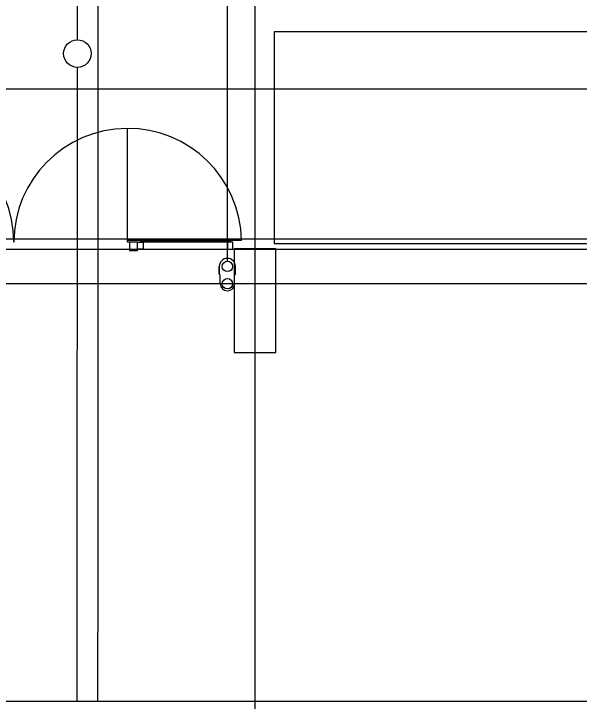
# Model space of a CAD drawing. Extents: x -264205 to -263659, y -1242401 to -1242060.
# Drawn here: x -263887.96 to -263879.77, y -1242094.01 to -1242084.05 of the extents above; entities that cross this region are included whole.
import ezdxf

# ---------------------------------------------------------------- set-up
doc = ezdxf.new("R2010")
doc.units = 0
for name, color, linetype in [('OBRUBNIKY_KOMUNIKACIE_PROJEKT', 7, 'Continuous'), ('OSI_STAVBY_KFA', 7, 'Continuous'), ('RAM_NA_TLAC_12xA4_1-250', 7, 'Continuous'), ('SITUACIA_DSP_2D', 7, 'Continuous')]:
    doc.layers.add(name, color=color, linetype=linetype)

msp = doc.modelspace()

# ---------------------------------------------------------------- linework, layer by layer
at = {"layer": 'OBRUBNIKY_KOMUNIKACIE_PROJEKT'}
msp.add_line((-263894.9678, -1242087.3072), (-263808.9678, -1242087.3072), dxfattribs=at)
at = {"layer": 'OSI_STAVBY_KFA'}
for p, q in [((-263884.4678, -1242083.2372), (-263884.4678, -1242246.7072)), ((-263792.6528, -1242087.9572), (-263911.5228, -1242087.9572))]:
    msp.add_line(p, q, dxfattribs=at)
at = {"layer": 'RAM_NA_TLAC_12xA4_1-250'}
msp.add_lwpolyline([(-263980.2898, -1242085.136), (-263770.2898, -1242085.136), (-263770.2898, -1242307.886), (-263980.2898, -1242307.886)], close=True, dxfattribs=at)
at = {"layer": 'SITUACIA_DSP_2D'}
for p, q in [((-263884.8678, -1242087.6322), (-263884.8678, -1242081.594)), ((-263886.7429, -1242083.3898), (-263886.7428, -1242093.0072)), ((-263887.0407, -1242084.4229), (-263887.0405, -1242083.6229)), ((-263884.1877, -1242084.3069), (-263884.1877, -1242087.3769)), ((-263876.7377, -1242084.3069), (-263884.1877, -1242084.3069)), ((-263887.0428, -1242093.0072), (-263887.0408, -1242084.8229)), ((-263886.3127, -1242087.3573), (-263886.3127, -1242085.7073)), ((-263894.9678, -1242087.3072), (-263808.9678, -1242087.3072)), ((-263884.6629, -1242087.3323), (-263886.3127, -1242087.3323)), ((-263886.2877, -1242087.3573), (-263886.3127, -1242087.3573)), ((-263886.2877, -1242087.3573), (-263886.2877, -1242087.4773)), ((-263886.1677, -1242087.3573), (-263886.2877, -1242087.3573)), ((-263886.1677, -1242087.4573), (-263886.1677, -1242087.3573)), ((-263886.1677, -1242087.3573), (-263886.1277, -1242087.3573)), ((-263886.1677, -1242087.4773), (-263886.1677, -1242087.3573)), ((-263886.1277, -1242087.3323), (-263884.8277, -1242087.3323)), ((-263886.1277, -1242087.3573), (-263886.1277, -1242087.3323)), ((-263884.8277, -1242087.3573), (-263886.1277, -1242087.3573)), ((-263886.1277, -1242087.3573), (-263886.0877, -1242087.3573)), ((-263886.0877, -1242087.3573), (-263886.0877, -1242087.4573)), ((-263884.8277, -1242087.3573), (-263884.8677, -1242087.3573)), ((-263884.8677, -1242087.3573), (-263884.8677, -1242087.4573)), ((-263884.8277, -1242087.3323), (-263884.8277, -1242087.3573)), ((-263884.7877, -1242087.3573), (-263884.8277, -1242087.3573)), ((-263884.7877, -1242087.4573), (-263884.7877, -1242087.3573)), ((-263884.1877, -1242087.3769), (-263876.7377, -1242087.3769)), ((-263894.5809, -1242087.4572), (-263809.3546, -1242087.4572)), ((-263886.2877, -1242087.4773), (-263886.1677, -1242087.4773)), ((-263886.0877, -1242087.4573), (-263886.1677, -1242087.4573)), ((-263884.8677, -1242087.4573), (-263884.7877, -1242087.4573)), ((-263884.1677, -1242087.4523), (-263884.7677, -1242087.4523)), ((-263884.7677, -1242087.4523), (-263884.7677, -1242088.9523)), ((-263884.1677, -1242088.9523), (-263884.1677, -1242087.4523)), ((-263884.9848, -1242087.7072), (-263884.9848, -1242087.8182)), ((-263884.9848, -1242087.8182), (-263884.9848, -1242087.7072)), ((-263884.7508, -1242087.8182), (-263884.7508, -1242087.7072)), ((-263884.9708, -1242087.8322), (-263884.9848, -1242087.8182)), ((-263884.7648, -1242087.8322), (-263884.7508, -1242087.8182)), ((-263884.9708, -1242087.9572), (-263884.9708, -1242087.8322)), ((-263884.7648, -1242087.9572), (-263884.7648, -1242087.8322)), ((-263884.7677, -1242088.9523), (-263884.1677, -1242088.9523)), ((-263887.0428, -1242094.0072), (-263887.0428, -1242093.0072)), ((-263886.7428, -1242094.0072), (-263886.7428, -1242093.0072)), ((-263891.8679, -1242094.0072), (-263812.0711, -1242094.0072))]:
    msp.add_line(p, q, dxfattribs=at)
for centre, radius in [((-263887.0405, -1242084.6229), 0.2), ((-263884.8678, -1242087.7072), 0.075), ((-263884.8678, -1242087.9572), 0.075)]:
    msp.add_circle(centre, radius, dxfattribs=at)
for centre, radius, start, end in [((-263889.6127, -1242087.3573), 1.65, 0, 179.13185), ((-263886.3127, -1242087.3573), 1.65, 0.86815, 180), ((-263884.8678, -1242087.7072), 0.117, 0, 180), ((-263884.8678, -1242087.9572), 0.103, 180, 0)]:
    msp.add_arc(centre, radius, start, end, dxfattribs=at)

doc.saveas('drawing.dxf')
